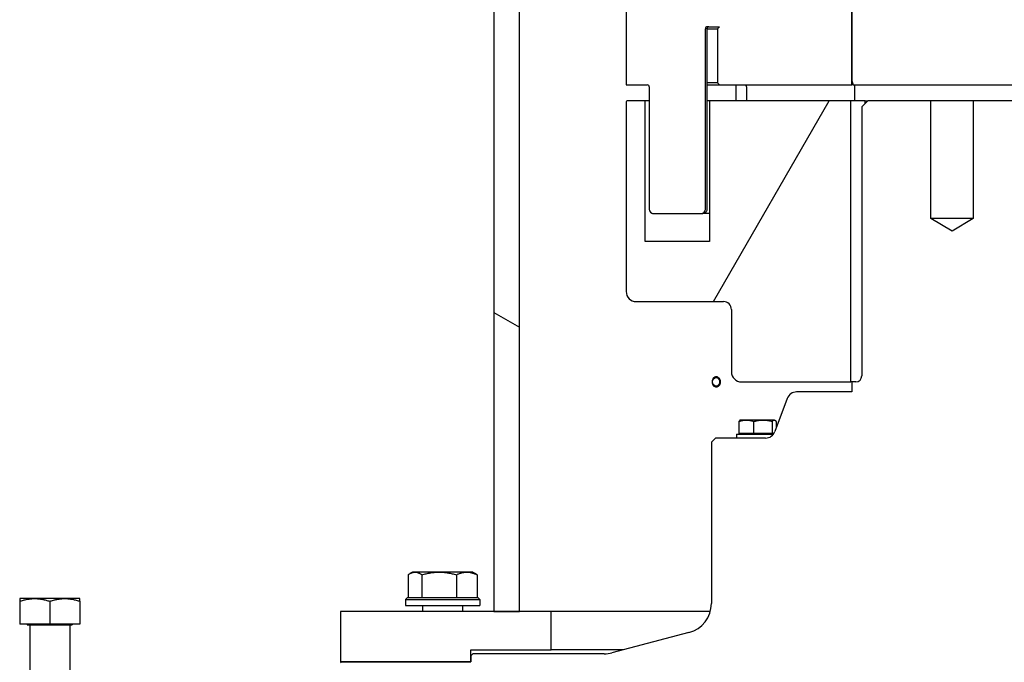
# Model space of a CAD drawing. Extents: x -89225 to 110569, y 13360 to 87647.
# Tile 428 of 478: x 86807 to 87298, y 78260 to 78580. Entities that reach past the tile are written whole.
import ezdxf

# ---------------------------------------------------------------- set-up
doc = ezdxf.new("R2010")
doc.units = 0
doc.layers.add('INSTALLATIE', color=6, linetype='Continuous')

msp = doc.modelspace()

# ---------------------------------------------------------------- hatches: boundary and pattern name
at = {"layer": 'INSTALLATIE'}
h = msp.add_hatch(dxfattribs=at)
h.set_pattern_fill('ANSI31', color=256, scale=2540, angle=-75, style=0)
h.set_pattern_definition([(330, (26738.4, 84288.65), (158.7501, 274.963), [])])
h.paths.add_polyline_path([(87500.52, 78285.49), (87500.52, 78732.99), (87487.82, 78732.99), (87487.82, 78285.49)])
h.paths.add_polyline_path([(87043.52, 78732.99), (87043.52, 78285.49), (87056.22, 78285.49), (87056.22, 78732.99)])
h = msp.add_hatch(dxfattribs=at)
h.set_pattern_fill('ANSI31', color=256, scale=2540, angle=-105, style=0)
h.set_pattern_definition([(300, (26738.4, 84288.65), (274.963, 158.7501), [])])
edge = h.paths.add_edge_path()
edge.add_ellipse((87397.02, 78485.99), major_axis=(0, -2), ratio=1, start_angle=270, end_angle=360)
edge.add_line((87397.02, 78483.99), (87421.02, 78483.99))
edge.add_ellipse((87421.02, 78485.99), major_axis=(2, 0), ratio=1, start_angle=270, end_angle=360)
edge.add_line((87423.02, 78485.99), (87423.02, 78546.99))
edge.add_ellipse((87424.02, 78546.99), major_axis=(0, 1), ratio=1, start_angle=0, end_angle=90, ccw=False)
edge.add_line((87424.02, 78547.99), (87434.52, 78547.99))
edge.add_line((87434.52, 78547.99), (87434.52, 78604.99))
edge.add_line((87434.52, 78604.99), (87382.02, 78604.99))
edge.add_line((87382.02, 78604.99), (87382.02, 78583.99))
edge.add_line((87382.02, 78583.99), (87381.02, 78584.99))
edge.add_line((87381.02, 78584.99), (87381.02, 78684.99))
edge.add_ellipse((87378.02, 78684.99), major_axis=(0, 3), ratio=1, start_angle=270, end_angle=360)
edge.add_line((87378.02, 78687.99), (87322.02, 78687.99))
edge.add_line((87322.02, 78687.99), (87322.02, 78549.99))
edge.add_line((87322.02, 78549.99), (87322.02, 78547.99))
edge.add_line((87322.02, 78547.99), (87388.02, 78547.99))
edge.add_line((87388.02, 78547.99), (87389.02, 78548.99))
edge.add_line((87389.02, 78548.99), (87389.02, 78575.99))
edge.add_line((87389.02, 78575.99), (87388.02, 78576.99))
edge.add_line((87388.02, 78576.99), (87394.02, 78576.99))
edge.add_ellipse((87394.02, 78575.99), major_axis=(1, 0), ratio=1, start_angle=0, end_angle=90, ccw=False)
edge.add_line((87395.02, 78575.99), (87395.02, 78485.99))
edge = h.paths.add_edge_path()
edge.add_ellipse((87147.02, 78485.99), major_axis=(2, 0), ratio=1, start_angle=270, end_angle=360)
edge.add_line((87149.02, 78485.99), (87149.02, 78575.99))
edge.add_ellipse((87150.02, 78575.99), major_axis=(0, 1), ratio=1, start_angle=0, end_angle=90, ccw=False)
edge.add_line((87150.02, 78576.99), (87156.02, 78576.99))
edge.add_line((87156.02, 78576.99), (87155.02, 78575.99))
edge.add_line((87155.02, 78575.99), (87155.02, 78548.99))
edge.add_line((87155.02, 78548.99), (87156.02, 78547.99))
edge.add_line((87156.02, 78547.99), (87222.02, 78547.99))
edge.add_line((87222.02, 78547.99), (87222.02, 78549.99))
edge.add_line((87222.02, 78549.99), (87222.02, 78687.99))
edge.add_line((87222.02, 78687.99), (87166.02, 78687.99))
edge.add_ellipse((87166.02, 78684.99), major_axis=(-3, 0), ratio=1, start_angle=270, end_angle=360)
edge.add_line((87163.02, 78684.99), (87163.02, 78584.99))
edge.add_line((87163.02, 78584.99), (87162.02, 78583.99))
edge.add_line((87162.02, 78583.99), (87162.02, 78604.99))
edge.add_line((87162.02, 78604.99), (87109.52, 78604.99))
edge.add_line((87109.52, 78604.99), (87109.52, 78547.99))
edge.add_line((87109.52, 78547.99), (87120.02, 78547.99))
edge.add_ellipse((87120.02, 78546.99), major_axis=(1, 0), ratio=1, start_angle=0, end_angle=90, ccw=False)
edge.add_line((87121.02, 78546.99), (87121.02, 78485.99))
edge.add_ellipse((87123.02, 78485.99), major_axis=(0, -2), ratio=1, start_angle=270, end_angle=360)
edge.add_line((87123.02, 78483.99), (87147.02, 78483.99))
h = msp.add_hatch(dxfattribs=at)
h.set_pattern_fill('ANSI31', color=256, scale=2540, angle=15.0002, style=0)
h.set_pattern_definition([(60.00025, (26738.4, 84288.65), (-274.9637, 158.7488), [])])
edge = h.paths.add_edge_path()
edge.add_line((87151.02, 78469.99), (87119.02, 78469.99))
edge.add_line((87119.02, 78469.99), (87119.02, 78539.99))
edge.add_line((87119.02, 78539.99), (87110.02, 78539.99))
edge.add_ellipse((87110.02, 78539.49), major_axis=(-0.5, 0), ratio=1, start_angle=270, end_angle=360)
edge.add_line((87109.52, 78539.49), (87109.52, 78444.99))
edge.add_ellipse((87114.52, 78444.99), major_axis=(0, -5), ratio=1, start_angle=270, end_angle=360)
edge.add_line((87114.52, 78439.99), (87158.02, 78439.99))
edge.add_ellipse((87158.02, 78435.99), major_axis=(4, 0), ratio=1, start_angle=0, end_angle=90, ccw=False)
edge.add_line((87162.02, 78435.99), (87162.02, 78404.99))
edge.add_ellipse((87167.02, 78404.99), major_axis=(0, -5), ratio=1, start_angle=270, end_angle=360)
edge.add_line((87167.02, 78399.99), (87221.62, 78399.99))
edge.add_line((87221.62, 78399.99), (87221.62, 78539.99))
edge.add_line((87221.62, 78539.99), (87151.02, 78539.99))
edge.add_line((87151.02, 78539.99), (87151.02, 78469.99))
edge = h.paths.add_edge_path()
edge.add_line((87425.02, 78469.99), (87393.02, 78469.99))
edge.add_line((87393.02, 78469.99), (87393.02, 78539.99))
edge.add_line((87393.02, 78539.99), (87317.02, 78539.99))
edge.add_line((87317.02, 78539.99), (87317.02, 78536.99))
edge.add_line((87317.02, 78536.99), (87317.02, 78529.99))
edge.add_line((87317.02, 78529.99), (87317.02, 78409.99))
edge.add_line((87317.02, 78409.99), (87317.02, 78402.99))
edge.add_line((87317.02, 78402.99), (87317.02, 78399.99))
edge.add_line((87317.02, 78399.99), (87320.02, 78399.99))
edge.add_line((87320.02, 78399.99), (87322.02, 78399.99))
edge.add_line((87322.02, 78399.99), (87377.02, 78399.99))
edge.add_ellipse((87377.02, 78404.99), major_axis=(5, 0), ratio=1, start_angle=270, end_angle=360)
edge.add_line((87382.02, 78404.99), (87382.02, 78435.99))
edge.add_ellipse((87386.02, 78435.99), major_axis=(0, 4), ratio=1, start_angle=0, end_angle=90, ccw=False)
edge.add_line((87386.02, 78439.99), (87429.52, 78439.99))
edge.add_ellipse((87429.52, 78444.99), major_axis=(5, 0), ratio=1, start_angle=270, end_angle=360)
edge.add_line((87434.52, 78444.99), (87434.52, 78539.49))
edge.add_ellipse((87434.02, 78539.49), major_axis=(0, 0.5), ratio=1, start_angle=270, end_angle=360)
edge.add_line((87434.02, 78539.99), (87425.02, 78539.99))
edge.add_line((87425.02, 78539.99), (87425.02, 78469.99))
h = msp.add_hatch(dxfattribs=at)
h.set_pattern_fill('ANSI31', color=256, scale=2540, angle=-90, style=0)
h.set_pattern_definition([(315, (26738.4, 84288.65), (224.5064, 224.5064), [])])
h.paths.add_polyline_path([(87032.02, 78260.49), (87032.02, 78263.49), (87032.02, 78266.49), (87072.02, 78266.49), (87072.02, 78285.49), (87056.22, 78285.49), (87043.52, 78285.49), (86967.02, 78285.49), (86967.02, 78260.49), (86967.52, 78260.49)])
h.paths.add_polyline_path([(87512.02, 78266.49), (87512.02, 78263.49), (87512.02, 78260.49), (87576.52, 78260.49), (87577.02, 78260.49), (87577.02, 78285.49), (87500.52, 78285.49), (87487.82, 78285.49), (87472.02, 78285.49), (87472.02, 78266.49)])

# ---------------------------------------------------------------- linework, layer by layer
for p, q in [((87222.02, 78757.99), (87222.02, 78549.99)), ((87043.52, 78732.99), (87043.52, 78285.49)), ((87056.22, 78285.49), (87056.22, 78732.99)), ((87222.02, 78547.99), (87222.02, 78687.99)), ((87109.52, 78604.99), (87109.52, 78547.99)), ((87149.02, 78485.99), (87149.02, 78575.99)), ((87149.79, 78575.99), (87153.42, 78575.99)), ((87149.79, 78575.99), (87149.79, 78485.99)), ((87150.02, 78576.99), (87156.02, 78576.99)), ((87153.42, 78575.99), (87155.02, 78575.99)), ((87156.02, 78576.99), (87155.02, 78575.99)), ((87155.02, 78575.99), (87155.02, 78548.99)), ((87222.02, 78549.99), (87222.74, 78547.99)), ((87109.52, 78547.99), (87120.02, 78547.99)), ((87121.02, 78546.99), (87121.02, 78485.99)), ((87153.42, 78548.99), (87149.79, 78548.99)), ((87149.79, 78547.99), (87153.95, 78547.99)), ((87155.02, 78548.99), (87153.42, 78548.99)), ((87153.95, 78547.99), (87156.02, 78547.99)), ((87155.02, 78548.99), (87156.02, 78547.99)), ((87156.02, 78547.99), (87222.02, 78547.99)), ((87164.12, 78547.99), (87164.12, 78539.99)), ((87169.5, 78546.99), (87169.5, 78539.99)), ((87222.74, 78547.99), (87222.02, 78547.99)), ((87222.74, 78547.99), (87321.29, 78547.99)), ((87223.36, 78547.99), (87223.36, 78539.99)), ((87119.02, 78539.99), (87110.02, 78539.99)), ((87119.02, 78469.99), (87119.02, 78539.99)), ((87121.02, 78539.99), (87119.02, 78539.99)), ((87151.02, 78539.99), (87149.79, 78539.99)), ((87221.62, 78539.99), (87151.02, 78539.99)), ((87151.02, 78539.99), (87151.02, 78469.99)), ((87221.62, 78399.99), (87221.62, 78539.99)), ((87221.62, 78539.99), (87221.62, 78539.99)), ((87228.79, 78539.99), (87221.62, 78539.99)), ((87221.62, 78399.99), (87221.62, 78539.99)), ((87230.02, 78539.99), (87227.02, 78536.99)), ((87228.79, 78539.99), (87230.02, 78539.99)), ((87228.79, 78538.76), (87228.79, 78539.99)), ((87261.52, 78539.99), (87230.02, 78539.99)), ((87261.52, 78481.49), (87261.52, 78539.99)), ((87282.52, 78539.99), (87261.52, 78539.99)), ((87314.02, 78539.99), (87282.52, 78539.99)), ((87282.52, 78539.99), (87282.52, 78481.49)), ((87109.52, 78539.49), (87109.52, 78444.99)), ((87227.02, 78536.99), (87227.02, 78402.99)), ((87122.7, 78483.99), (87122.7, 78484.01)), ((87122.7, 78483.99), (87122.98, 78483.99)), ((87123.02, 78483.99), (87122.98, 78483.99)), ((87123.02, 78483.99), (87147.02, 78483.99)), ((87147.02, 78483.99), (87147.79, 78483.99)), ((87151.02, 78483.99), (87147.79, 78483.99)), ((87272.02, 78475.18), (87261.52, 78481.49)), ((87282.52, 78481.49), (87261.52, 78481.49)), ((87282.52, 78481.49), (87272.02, 78475.18)), ((87151.02, 78469.99), (87119.02, 78469.99)), ((87114.52, 78439.99), (87158.02, 78439.99)), ((87162.02, 78435.99), (87162.02, 78404.99)), ((87155.93, 78400.97), (87155.85, 78401.14)), ((87155.93, 78399.01), (87155.85, 78398.84)), ((87167.02, 78399.99), (87221.62, 78399.99)), ((87222.02, 78399.99), (87221.62, 78399.99)), ((87221.62, 78399.99), (87221.62, 78399.99)), ((87224.02, 78399.99), (87222.02, 78399.99)), ((87222.02, 78399.99), (87222.02, 78394.99)), ((87222.02, 78394.99), (87194.5, 78394.99)), ((87189.81, 78391.72), (87183.72, 78375.26)), ((87165.71, 78380.23), (87165.71, 78374.29)), ((87166.51, 78380.99), (87166.34, 78380.89)), ((87169.39, 78380.99), (87166.51, 78380.99)), ((87177.73, 78380.99), (87169.39, 78380.99)), ((87173.08, 78380.23), (87173.08, 78374.29)), ((87183.34, 78380.99), (87177.73, 78380.99)), ((87182.38, 78380.23), (87182.38, 78374.29)), ((87183.51, 78380.99), (87183.34, 78380.99)), ((87183.51, 78380.99), (87183.68, 78380.89)), ((87184.31, 78380.23), (87184.31, 78376.84)), ((87164.51, 78373.99), (87183.03, 78373.99)), ((87164.51, 78373.99), (87164.51, 78371.99)), ((87173.08, 78374.29), (87165.71, 78374.29)), ((87169.41, 78374.29), (87169.41, 78373.99)), ((87182.38, 78374.29), (87173.08, 78374.29)), ((87180.61, 78374.29), (87180.61, 78373.99)), ((87183.24, 78374.29), (87182.38, 78374.29)), ((87154.02, 78371.99), (87152.02, 78369.99)), ((87152.02, 78369.99), (87152.02, 78289.56)), ((87179.03, 78371.99), (87154.02, 78371.99)), ((87002.95, 78305.19), (87001.6, 78304.41)), ((87004.18, 78305.19), (87002.95, 78305.19)), ((87016.22, 78305.19), (87004.18, 78305.19)), ((87029.99, 78305.19), (87016.22, 78305.19)), ((87032.95, 78305.19), (87029.99, 78305.19)), ((87032.95, 78305.19), (87034.29, 78304.41)), ((87000.74, 78303.85), (87000.74, 78292.49)), ((87007.62, 78303.85), (87007.62, 78292.49)), ((87024.83, 78303.85), (87024.83, 78292.49)), ((87035.15, 78303.85), (87035.15, 78292.49)), ((86814.52, 78291.99), (86807.02, 78291.99)), ((86807.02, 78290.65), (86807.02, 78279.29)), ((86829.52, 78291.99), (86814.52, 78291.99)), ((86822.02, 78290.65), (86822.02, 78279.29)), ((86837.02, 78291.99), (86829.52, 78291.99)), ((86837.02, 78290.65), (86837.02, 78291.99)), ((86837.02, 78290.65), (86837.02, 78279.29)), ((87000.45, 78292.49), (86999.45, 78291.49)), ((86999.45, 78291.49), (87036.45, 78291.49)), ((86999.45, 78291.49), (86999.45, 78288.49)), ((87000.45, 78292.49), (87035.45, 78292.49)), ((87035.45, 78292.49), (87036.45, 78291.49)), ((87036.45, 78291.49), (87036.45, 78288.49)), ((87072.02, 78285.49), (86967.02, 78285.49)), ((86967.02, 78285.49), (86967.02, 78260.49)), ((86999.45, 78288.49), (87036.45, 78288.49)), ((87007.95, 78288.49), (87007.95, 78285.49)), ((87027.95, 78288.49), (87027.95, 78285.49)), ((87043.52, 78285.49), (87056.22, 78285.49)), ((87072.02, 78266.49), (87072.02, 78285.49)), ((87151.45, 78285.49), (87072.02, 78285.49)), ((86822.02, 78279.29), (86807.02, 78279.29)), ((86810.82, 78279.29), (86810.82, 78278.99)), ((86810.82, 78278.99), (86833.22, 78278.99)), ((86812.02, 78278.99), (86812.02, 78225.99)), ((86837.02, 78279.29), (86822.02, 78279.29)), ((86832.02, 78278.99), (86832.02, 78225.99)), ((86833.22, 78279.29), (86833.22, 78278.99)), ((87140.82, 78275.05), (87102.39, 78264.98)), ((87032.02, 78260.49), (87032.02, 78266.49)), ((87032.02, 78266.49), (87072.02, 78266.49)), ((87108.15, 78266.49), (87072.02, 78266.49)), ((86967.52, 78260.49), (86967.02, 78259.99)), ((86967.02, 78260.49), (87032.02, 78260.49)), ((87032.02, 78260.49), (86967.52, 78260.49)), ((87033.02, 78264.49), (87032.02, 78263.49)), ((87032.02, 78263.49), (87032.02, 78260.49)), ((87098.58, 78264.49), (87033.02, 78264.49))]:
    msp.add_line(p, q, dxfattribs=at)
for centre, radius, start, end in [((87150.02, 78575.99), 1, 90, 180), ((87120.02, 78546.99), 1, 0, 90), ((87110.02, 78539.49), 0.5, 90, 180), ((87123.02, 78485.99), 2, 180, 270), ((87147.02, 78485.99), 2, 270, 0), ((87114.52, 78444.99), 5, 180, 270), ((87158.02, 78435.99), 4, 0, 90), ((87167.02, 78404.99), 5, 180, 270), ((87224.02, 78402.99), 3, 270, 0), ((87194.5, 78389.99), 5, 90, 159.7174), ((87179.03, 78376.99), 5, 270, 339.7174), ((87137.02, 78289.56), 15, 284.6888, 0), ((87098.58, 78279.49), 15, 270, 284.6888)]:
    msp.add_arc(centre, radius, start, end, dxfattribs=at)
msp.add_ellipse((87154.34, 78399.99), major_axis=(0, -2.13), ratio=0.838582, dxfattribs=at)
for points, knots in [([(87150.77, 78576.99), (87150.67, 78576.99), (87150.56, 78576.97), (87150.36, 78576.9), (87150.26, 78576.85), (87150.09, 78576.72), (87150.01, 78576.63), (87149.89, 78576.45), (87149.85, 78576.35), (87149.8, 78576.16), (87149.79, 78576.08), (87149.79, 78575.99)], [0, 0, 0, 0, 0.0323408, 0.0323408, 0.0659579, 0.0659579, 0.098992, 0.098992, 0.1315761, 0.1315761, 0.1575333, 0.1575333, 0.1575333, 0.1575333]), ([(87169.5, 78546.99), (87169.5, 78547), (87169.5, 78547.02), (87169.5, 78547.07), (87169.49, 78547.11), (87169.48, 78547.26), (87169.46, 78547.37), (87169.41, 78547.56), (87169.38, 78547.65), (87169.31, 78547.79), (87169.27, 78547.85), (87169.2, 78547.93), (87169.17, 78547.95), (87169.14, 78547.98), (87169.13, 78547.99), (87169.12, 78547.99)], [0, 0, 0, 0, 0.0039987, 0.0039987, 0.016013, 0.016013, 0.0494022, 0.0494022, 0.0816241, 0.0816241, 0.1125284, 0.1125284, 0.1423838, 0.1423838, 0.1682249, 0.1682249, 0.1682249, 0.1682249]), ([(87149.79, 78485.99), (87149.79, 78485.94), (87149.78, 78485.88), (87149.77, 78485.67), (87149.74, 78485.51), (87149.62, 78485.15), (87149.51, 78484.95), (87149.25, 78484.61), (87149.09, 78484.45), (87148.73, 78484.21), (87148.53, 78484.12), (87148.15, 78484.01), (87147.81, 78483.99), (87147.79, 78483.99)], [0, 0, 0, 0, 0.015851, 0.015851, 0.0636938, 0.0636938, 0.1296256, 0.1296256, 0.1944658, 0.1944658, 0.2594567, 0.2594567, 0.312705, 0.312705, 0.312705, 0.312705]), ([(87152.36, 78399.99), (87152.36, 78400.3), (87152.42, 78400.64), (87152.63, 78401.25), (87152.79, 78401.54), (87153.16, 78401.98), (87153.39, 78402.17), (87153.91, 78402.43), (87154.19, 78402.49), (87154.72, 78402.49), (87155, 78402.43), (87155.52, 78402.17), (87155.75, 78401.98), (87156.13, 78401.54), (87156.29, 78401.25), (87156.5, 78400.64), (87156.56, 78400.3), (87156.56, 78399.99), (87156.56, 78399.68), (87156.5, 78399.34), (87156.29, 78398.73), (87156.13, 78398.44), (87155.75, 78398), (87155.52, 78397.81), (87155, 78397.55), (87154.72, 78397.49), (87154.19, 78397.49), (87153.91, 78397.55), (87153.39, 78397.81), (87153.16, 78398), (87152.79, 78398.44), (87152.63, 78398.73), (87152.42, 78399.34), (87152.36, 78399.68), (87152.36, 78399.99)], [0.753381, 0.753381, 0.753381, 0.753381, 0.847553, 0.847553, 0.941726, 0.941726, 1.035898, 1.035898, 1.130071, 1.130071, 1.224244, 1.224244, 1.318416, 1.318416, 1.412589, 1.412589, 1.506761, 1.506761, 1.506761, 1.600934, 1.600934, 1.695106, 1.695106, 1.789279, 1.789279, 1.883452, 1.883452, 1.977624, 1.977624, 2.071797, 2.071797, 2.165969, 2.165969, 2.260142, 2.260142, 2.260142, 2.260142]), ([(87165.71, 78380.23), (87165.86, 78380.29), (87166.01, 78380.34), (87166.16, 78380.4), (87166.31, 78380.45), (87166.46, 78380.5), (87166.61, 78380.54), (87166.77, 78380.59), (87166.92, 78380.63), (87167.07, 78380.67), (87167.22, 78380.71), (87167.38, 78380.75), (87167.53, 78380.78), (87167.61, 78380.8), (87167.68, 78380.82), (87167.76, 78380.83), (87167.84, 78380.85), (87167.91, 78380.86), (87167.99, 78380.87), (87168.07, 78380.89), (87168.15, 78380.9), (87168.22, 78380.91), (87168.3, 78380.92), (87168.38, 78380.93), (87168.46, 78380.94), (87168.54, 78380.95), (87168.61, 78380.95), (87168.69, 78380.96), (87168.77, 78380.97), (87168.85, 78380.97), (87168.93, 78380.98), (87169, 78380.98), (87169.08, 78380.98), (87169.16, 78380.99), (87169.24, 78380.99), (87169.32, 78380.99), (87169.39, 78380.99)], [0, 0, 0, 0, 0.622609, 0.622609, 0.622609, 1.244989, 1.244989, 1.244989, 1.866994, 1.866994, 1.866994, 2.488655, 2.488655, 2.488655, 2.79974, 2.79974, 2.79974, 3.111166, 3.111166, 3.111166, 3.422857, 3.422857, 3.422857, 3.734736, 3.734736, 3.734736, 4.046728, 4.046728, 4.046728, 4.358758, 4.358758, 4.358758, 4.670757, 4.670757, 4.670757, 4.982656, 4.982656, 4.982656, 4.982656]), ([(87166.34, 78380.89), (87166.33, 78380.89), (87166.32, 78380.88), (87166.31, 78380.87), (87166.29, 78380.86), (87166.27, 78380.85), (87166.25, 78380.83), (87166.23, 78380.82), (87166.21, 78380.8), (87166.19, 78380.79), (87166.15, 78380.75), (87166.11, 78380.72), (87166.07, 78380.68), (87166.03, 78380.63), (87165.99, 78380.59), (87165.95, 78380.54), (87165.87, 78380.45), (87165.79, 78380.35), (87165.71, 78380.23)], [1.708577, 1.708577, 1.708577, 1.708577, 1.867974, 1.867974, 1.867974, 2.179208, 2.179208, 2.179208, 2.49059, 2.49059, 2.49059, 3.113717, 3.113717, 3.113717, 3.737087, 3.737087, 3.737087, 4.982656, 4.982656, 4.982656, 4.982656]), ([(87169.39, 78380.99), (87169.47, 78380.99), (87169.55, 78380.99), (87169.63, 78380.99), (87169.71, 78380.98), (87169.78, 78380.98), (87169.86, 78380.98), (87169.94, 78380.97), (87170.02, 78380.97), (87170.1, 78380.96), (87170.17, 78380.95), (87170.25, 78380.95), (87170.33, 78380.94), (87170.41, 78380.93), (87170.48, 78380.92), (87170.56, 78380.91), (87170.64, 78380.9), (87170.72, 78380.89), (87170.79, 78380.87), (87170.87, 78380.86), (87170.95, 78380.85), (87171.02, 78380.83), (87171.1, 78380.82), (87171.18, 78380.8), (87171.26, 78380.79), (87171.41, 78380.75), (87171.56, 78380.72), (87171.72, 78380.68), (87171.87, 78380.63), (87172.02, 78380.59), (87172.17, 78380.54), (87172.48, 78380.45), (87172.78, 78380.35), (87173.08, 78380.23)], [0, 0, 0, 0, 0.311859, 0.311859, 0.311859, 0.6235, 0.6235, 0.6235, 0.934875, 0.934875, 0.934875, 1.245944, 1.245944, 1.245944, 1.55689, 1.55689, 1.55689, 1.867974, 1.867974, 1.867974, 2.179208, 2.179208, 2.179208, 2.49059, 2.49059, 2.49059, 3.113717, 3.113717, 3.113717, 3.737087, 3.737087, 3.737087, 4.982656, 4.982656, 4.982656, 4.982656]), ([(87173.08, 78380.23), (87173.27, 78380.29), (87173.46, 78380.34), (87173.65, 78380.4), (87173.84, 78380.45), (87174.03, 78380.5), (87174.22, 78380.54), (87174.41, 78380.59), (87174.6, 78380.63), (87174.8, 78380.67), (87174.99, 78380.71), (87175.18, 78380.75), (87175.38, 78380.78), (87175.47, 78380.8), (87175.57, 78380.82), (87175.67, 78380.83), (87175.76, 78380.85), (87175.86, 78380.86), (87175.96, 78380.87), (87176.06, 78380.89), (87176.15, 78380.9), (87176.25, 78380.91), (87176.35, 78380.92), (87176.45, 78380.93), (87176.55, 78380.94), (87176.65, 78380.95), (87176.74, 78380.95), (87176.84, 78380.96), (87176.94, 78380.97), (87177.04, 78380.97), (87177.14, 78380.98), (87177.24, 78380.98), (87177.33, 78380.98), (87177.43, 78380.99), (87177.53, 78380.99), (87177.63, 78380.99), (87177.73, 78380.99)], [0, 0, 0, 0, 0.622609, 0.622609, 0.622609, 1.244989, 1.244989, 1.244989, 1.866994, 1.866994, 1.866994, 2.488655, 2.488655, 2.488655, 2.79974, 2.79974, 2.79974, 3.111166, 3.111166, 3.111166, 3.422857, 3.422857, 3.422857, 3.734736, 3.734736, 3.734736, 4.046728, 4.046728, 4.046728, 4.358758, 4.358758, 4.358758, 4.670757, 4.670757, 4.670757, 4.982656, 4.982656, 4.982656, 4.982656]), ([(87177.73, 78380.99), (87177.83, 78380.99), (87177.92, 78380.99), (87178.02, 78380.99), (87178.12, 78380.98), (87178.22, 78380.98), (87178.32, 78380.98), (87178.42, 78380.97), (87178.51, 78380.97), (87178.61, 78380.96), (87178.71, 78380.95), (87178.81, 78380.95), (87178.91, 78380.94), (87179, 78380.93), (87179.1, 78380.92), (87179.2, 78380.91), (87179.3, 78380.9), (87179.4, 78380.89), (87179.49, 78380.87), (87179.59, 78380.86), (87179.69, 78380.85), (87179.79, 78380.83), (87179.88, 78380.82), (87179.98, 78380.8), (87180.08, 78380.79), (87180.27, 78380.75), (87180.46, 78380.72), (87180.66, 78380.68), (87180.85, 78380.63), (87181.04, 78380.59), (87181.24, 78380.54), (87181.62, 78380.45), (87182, 78380.35), (87182.38, 78380.23)], [0, 0, 0, 0, 0.311859, 0.311859, 0.311859, 0.6235, 0.6235, 0.6235, 0.934875, 0.934875, 0.934875, 1.245944, 1.245944, 1.245944, 1.55689, 1.55689, 1.55689, 1.867974, 1.867974, 1.867974, 2.179208, 2.179208, 2.179208, 2.49059, 2.49059, 2.49059, 3.113717, 3.113717, 3.113717, 3.737087, 3.737087, 3.737087, 4.982656, 4.982656, 4.982656, 4.982656]), ([(87182.38, 78380.23), (87182.42, 78380.29), (87182.46, 78380.34), (87182.5, 78380.4), (87182.53, 78380.45), (87182.57, 78380.5), (87182.61, 78380.54), (87182.65, 78380.59), (87182.69, 78380.63), (87182.73, 78380.67), (87182.77, 78380.71), (87182.81, 78380.75), (87182.85, 78380.78), (87182.87, 78380.8), (87182.89, 78380.82), (87182.91, 78380.83), (87182.93, 78380.85), (87182.96, 78380.86), (87182.98, 78380.87), (87183, 78380.89), (87183.02, 78380.9), (87183.04, 78380.91), (87183.06, 78380.92), (87183.08, 78380.93), (87183.1, 78380.94), (87183.12, 78380.95), (87183.14, 78380.95), (87183.16, 78380.96), (87183.18, 78380.97), (87183.2, 78380.97), (87183.22, 78380.98), (87183.24, 78380.98), (87183.26, 78380.98), (87183.28, 78380.99), (87183.3, 78380.99), (87183.32, 78380.99), (87183.34, 78380.99)], [0, 0, 0, 0, 0.622609, 0.622609, 0.622609, 1.244989, 1.244989, 1.244989, 1.866994, 1.866994, 1.866994, 2.488655, 2.488655, 2.488655, 2.79974, 2.79974, 2.79974, 3.111166, 3.111166, 3.111166, 3.422857, 3.422857, 3.422857, 3.734736, 3.734736, 3.734736, 4.046728, 4.046728, 4.046728, 4.358758, 4.358758, 4.358758, 4.670757, 4.670757, 4.670757, 4.982656, 4.982656, 4.982656, 4.982656]), ([(87183.34, 78380.99), (87183.36, 78380.99), (87183.38, 78380.99), (87183.4, 78380.99), (87183.42, 78380.98), (87183.44, 78380.98), (87183.46, 78380.98), (87183.49, 78380.97), (87183.51, 78380.97), (87183.53, 78380.96), (87183.55, 78380.95), (87183.57, 78380.95), (87183.59, 78380.94), (87183.61, 78380.93), (87183.63, 78380.92), (87183.65, 78380.91), (87183.67, 78380.9), (87183.69, 78380.89), (87183.71, 78380.87), (87183.73, 78380.86), (87183.75, 78380.85), (87183.77, 78380.83), (87183.79, 78380.82), (87183.81, 78380.8), (87183.83, 78380.79), (87183.87, 78380.75), (87183.91, 78380.72), (87183.95, 78380.68), (87183.99, 78380.63), (87184.03, 78380.59), (87184.07, 78380.54), (87184.15, 78380.45), (87184.23, 78380.35), (87184.31, 78380.23)], [0, 0, 0, 0, 0.311859, 0.311859, 0.311859, 0.6235, 0.6235, 0.6235, 0.934875, 0.934875, 0.934875, 1.245944, 1.245944, 1.245944, 1.55689, 1.55689, 1.55689, 1.867974, 1.867974, 1.867974, 2.179208, 2.179208, 2.179208, 2.49059, 2.49059, 2.49059, 3.113717, 3.113717, 3.113717, 3.737087, 3.737087, 3.737087, 4.982656, 4.982656, 4.982656, 4.982656]), ([(87000.74, 78303.85), (87000.88, 78303.95), (87001.02, 78304.05), (87001.16, 78304.14), (87001.3, 78304.23), (87001.45, 78304.32), (87001.59, 78304.4), (87001.73, 78304.49), (87001.87, 78304.56), (87002.01, 78304.63), (87002.16, 78304.7), (87002.3, 78304.77), (87002.44, 78304.83), (87002.51, 78304.86), (87002.59, 78304.88), (87002.66, 78304.91), (87002.73, 78304.94), (87002.8, 78304.96), (87002.87, 78304.98), (87002.95, 78305.01), (87003.02, 78305.03), (87003.09, 78305.05), (87003.16, 78305.06), (87003.24, 78305.08), (87003.31, 78305.1), (87003.38, 78305.11), (87003.45, 78305.13), (87003.53, 78305.14), (87003.6, 78305.15), (87003.67, 78305.16), (87003.75, 78305.17), (87003.82, 78305.17), (87003.89, 78305.18), (87003.96, 78305.18), (87004.04, 78305.19), (87004.11, 78305.19), (87004.18, 78305.19)], [0, 0, 0, 0, 1.098722, 1.098722, 1.098722, 2.19704, 2.19704, 2.19704, 3.294696, 3.294696, 3.294696, 4.391745, 4.391745, 4.391745, 4.940718, 4.940718, 4.940718, 5.490293, 5.490293, 5.490293, 6.040336, 6.040336, 6.040336, 6.590711, 6.590711, 6.590711, 7.141284, 7.141284, 7.141284, 7.691926, 7.691926, 7.691926, 8.242512, 8.242512, 8.242512, 8.792922, 8.792922, 8.792922, 8.792922]), ([(87004.18, 78305.19), (87004.26, 78305.19), (87004.33, 78305.19), (87004.4, 78305.18), (87004.47, 78305.18), (87004.55, 78305.17), (87004.62, 78305.17), (87004.69, 78305.16), (87004.76, 78305.15), (87004.84, 78305.14), (87004.91, 78305.13), (87004.98, 78305.11), (87005.05, 78305.1), (87005.13, 78305.08), (87005.2, 78305.07), (87005.27, 78305.05), (87005.34, 78305.03), (87005.42, 78305.01), (87005.49, 78304.98), (87005.56, 78304.96), (87005.63, 78304.94), (87005.7, 78304.91), (87005.78, 78304.89), (87005.85, 78304.86), (87005.92, 78304.83), (87005.99, 78304.8), (87006.06, 78304.77), (87006.14, 78304.74), (87006.21, 78304.7), (87006.28, 78304.67), (87006.35, 78304.63), (87006.49, 78304.56), (87006.64, 78304.49), (87006.78, 78304.4), (87006.92, 78304.32), (87007.06, 78304.23), (87007.2, 78304.14), (87007.34, 78304.05), (87007.48, 78303.95), (87007.62, 78303.85)], [0, 0, 0, 0, 0.550339, 0.550339, 0.550339, 1.100293, 1.100293, 1.100293, 1.649779, 1.649779, 1.649779, 2.198725, 2.198725, 2.198725, 2.747453, 2.747453, 2.747453, 3.296425, 3.296425, 3.296425, 3.845662, 3.845662, 3.845662, 4.395159, 4.395159, 4.395159, 4.944887, 4.944887, 4.944887, 5.494795, 5.494795, 5.494795, 6.594859, 6.594859, 6.594859, 7.694578, 7.694578, 7.694578, 8.792922, 8.792922, 8.792922, 8.792922]), ([(87007.62, 78303.85), (87007.97, 78303.95), (87008.32, 78304.05), (87008.67, 78304.14), (87009.03, 78304.23), (87009.38, 78304.32), (87009.73, 78304.4), (87010.09, 78304.49), (87010.44, 78304.56), (87010.8, 78304.63), (87011.16, 78304.7), (87011.51, 78304.77), (87011.87, 78304.83), (87012.05, 78304.86), (87012.23, 78304.88), (87012.41, 78304.91), (87012.59, 78304.94), (87012.77, 78304.96), (87012.95, 78304.98), (87013.13, 78305.01), (87013.31, 78305.03), (87013.5, 78305.05), (87013.68, 78305.06), (87013.86, 78305.08), (87014.04, 78305.1), (87014.22, 78305.11), (87014.4, 78305.13), (87014.59, 78305.14), (87014.77, 78305.15), (87014.95, 78305.16), (87015.13, 78305.17), (87015.31, 78305.17), (87015.5, 78305.18), (87015.68, 78305.18), (87015.86, 78305.19), (87016.04, 78305.19), (87016.22, 78305.19)], [0, 0, 0, 0, 1.098722, 1.098722, 1.098722, 2.19704, 2.19704, 2.19704, 3.294696, 3.294696, 3.294696, 4.391745, 4.391745, 4.391745, 4.940718, 4.940718, 4.940718, 5.490293, 5.490293, 5.490293, 6.040336, 6.040336, 6.040336, 6.590711, 6.590711, 6.590711, 7.141284, 7.141284, 7.141284, 7.691926, 7.691926, 7.691926, 8.242512, 8.242512, 8.242512, 8.792922, 8.792922, 8.792922, 8.792922]), ([(87016.22, 78305.19), (87016.41, 78305.19), (87016.59, 78305.19), (87016.77, 78305.18), (87016.95, 78305.18), (87017.14, 78305.17), (87017.32, 78305.17), (87017.5, 78305.16), (87017.68, 78305.15), (87017.86, 78305.14), (87018.04, 78305.13), (87018.23, 78305.11), (87018.41, 78305.1), (87018.59, 78305.08), (87018.77, 78305.07), (87018.95, 78305.05), (87019.13, 78305.03), (87019.31, 78305.01), (87019.49, 78304.98), (87019.67, 78304.96), (87019.85, 78304.94), (87020.03, 78304.91), (87020.21, 78304.89), (87020.39, 78304.86), (87020.57, 78304.83), (87020.75, 78304.8), (87020.93, 78304.77), (87021.11, 78304.74), (87021.29, 78304.7), (87021.47, 78304.67), (87021.65, 78304.63), (87022, 78304.56), (87022.36, 78304.49), (87022.71, 78304.4), (87023.07, 78304.32), (87023.42, 78304.23), (87023.78, 78304.14), (87024.13, 78304.05), (87024.48, 78303.95), (87024.83, 78303.85)], [0, 0, 0, 0, 0.550339, 0.550339, 0.550339, 1.100293, 1.100293, 1.100293, 1.649779, 1.649779, 1.649779, 2.198725, 2.198725, 2.198725, 2.747453, 2.747453, 2.747453, 3.296425, 3.296425, 3.296425, 3.845662, 3.845662, 3.845662, 4.395159, 4.395159, 4.395159, 4.944887, 4.944887, 4.944887, 5.494795, 5.494795, 5.494795, 6.594859, 6.594859, 6.594859, 7.694578, 7.694578, 7.694578, 8.792922, 8.792922, 8.792922, 8.792922]), ([(87024.83, 78303.85), (87025.04, 78303.95), (87025.25, 78304.05), (87025.46, 78304.14), (87025.67, 78304.23), (87025.88, 78304.32), (87026.09, 78304.4), (87026.31, 78304.49), (87026.52, 78304.56), (87026.73, 78304.63), (87026.95, 78304.7), (87027.16, 78304.77), (87027.38, 78304.83), (87027.49, 78304.86), (87027.59, 78304.88), (87027.7, 78304.91), (87027.81, 78304.94), (87027.92, 78304.96), (87028.03, 78304.98), (87028.14, 78305.01), (87028.24, 78305.03), (87028.35, 78305.05), (87028.46, 78305.06), (87028.57, 78305.08), (87028.68, 78305.1), (87028.79, 78305.11), (87028.9, 78305.13), (87029.01, 78305.14), (87029.12, 78305.15), (87029.23, 78305.16), (87029.33, 78305.17), (87029.44, 78305.17), (87029.55, 78305.18), (87029.66, 78305.18), (87029.77, 78305.19), (87029.88, 78305.19), (87029.99, 78305.19)], [0, 0, 0, 0, 1.098722, 1.098722, 1.098722, 2.19704, 2.19704, 2.19704, 3.294696, 3.294696, 3.294696, 4.391745, 4.391745, 4.391745, 4.940718, 4.940718, 4.940718, 5.490293, 5.490293, 5.490293, 6.040336, 6.040336, 6.040336, 6.590711, 6.590711, 6.590711, 7.141284, 7.141284, 7.141284, 7.691926, 7.691926, 7.691926, 8.242512, 8.242512, 8.242512, 8.792922, 8.792922, 8.792922, 8.792922]), ([(87029.99, 78305.19), (87030.1, 78305.19), (87030.21, 78305.19), (87030.32, 78305.18), (87030.43, 78305.18), (87030.54, 78305.17), (87030.65, 78305.17), (87030.76, 78305.16), (87030.87, 78305.15), (87030.97, 78305.14), (87031.08, 78305.13), (87031.19, 78305.11), (87031.3, 78305.1), (87031.41, 78305.08), (87031.52, 78305.07), (87031.63, 78305.05), (87031.73, 78305.03), (87031.84, 78305.01), (87031.95, 78304.98), (87032.06, 78304.96), (87032.17, 78304.94), (87032.28, 78304.91), (87032.38, 78304.89), (87032.49, 78304.86), (87032.6, 78304.83), (87032.71, 78304.8), (87032.82, 78304.77), (87032.92, 78304.74), (87033.03, 78304.7), (87033.14, 78304.67), (87033.25, 78304.63), (87033.46, 78304.56), (87033.67, 78304.49), (87033.89, 78304.4), (87034.1, 78304.32), (87034.31, 78304.23), (87034.52, 78304.14), (87034.73, 78304.05), (87034.95, 78303.95), (87035.15, 78303.85)], [0, 0, 0, 0, 0.550339, 0.550339, 0.550339, 1.100293, 1.100293, 1.100293, 1.649779, 1.649779, 1.649779, 2.198725, 2.198725, 2.198725, 2.747453, 2.747453, 2.747453, 3.296425, 3.296425, 3.296425, 3.845662, 3.845662, 3.845662, 4.395159, 4.395159, 4.395159, 4.944887, 4.944887, 4.944887, 5.494795, 5.494795, 5.494795, 6.594859, 6.594859, 6.594859, 7.694578, 7.694578, 7.694578, 8.792922, 8.792922, 8.792922, 8.792922]), ([(87035.15, 78303.85), (87035.01, 78303.95), (87034.87, 78304.05), (87034.73, 78304.14), (87034.59, 78304.23), (87034.45, 78304.32), (87034.31, 78304.4), (87034.3, 78304.41), (87034.3, 78304.41), (87034.29, 78304.41)], [0, 0, 0, 0, 1.098722, 1.098722, 1.098722, 2.19704, 2.19704, 2.19704, 2.241751, 2.241751, 2.241751, 2.241751]), ([(86810.77, 78291.99), (86807.02, 78291.99), (86807.02, 78291.99), (86807.02, 78291.98), (86807.02, 78291.98), (86807.02, 78291.97), (86807.02, 78291.97), (86807.02, 78291.96), (86807.02, 78291.95), (86807.02, 78291.94), (86807.02, 78291.93), (86807.02, 78291.91), (86807.02, 78291.9), (86807.02, 78291.88), (86807.02, 78291.87), (86807.02, 78291.85), (86807.02, 78291.83), (86807.02, 78291.81), (86807.02, 78291.78), (86807.02, 78291.76), (86807.02, 78291.74), (86807.02, 78291.71), (86807.02, 78291.69), (86807.02, 78291.66), (86807.02, 78291.63), (86807.02, 78291.6), (86807.02, 78291.57), (86807.02, 78291.54), (86807.02, 78291.5), (86807.02, 78291.47), (86807.02, 78291.43), (86807.02, 78291.36), (86807.02, 78291.29), (86807.02, 78291.2), (86807.02, 78291.12), (86807.02, 78291.03), (86807.02, 78290.94), (86807.02, 78290.85), (86807.02, 78290.75), (86807.02, 78290.65)], [0, 0, 0, 0, 0.550339, 0.550339, 0.550339, 1.100293, 1.100293, 1.100293, 1.649779, 1.649779, 1.649779, 2.198725, 2.198725, 2.198725, 2.747453, 2.747453, 2.747453, 3.296425, 3.296425, 3.296425, 3.845662, 3.845662, 3.845662, 4.395159, 4.395159, 4.395159, 4.944887, 4.944887, 4.944887, 5.494795, 5.494795, 5.494795, 6.594859, 6.594859, 6.594859, 7.694578, 7.694578, 7.694578, 8.792922, 8.792922, 8.792922, 8.792922]), ([(86807.02, 78290.65), (86807.32, 78290.75), (86807.63, 78290.85), (86807.93, 78290.94), (86808.24, 78291.03), (86808.55, 78291.12), (86808.86, 78291.2), (86809.17, 78291.29), (86809.48, 78291.36), (86809.79, 78291.43), (86810.1, 78291.5), (86810.41, 78291.57), (86810.72, 78291.63), (86810.88, 78291.66), (86811.03, 78291.68), (86811.19, 78291.71), (86811.35, 78291.74), (86811.51, 78291.76), (86811.66, 78291.78), (86811.82, 78291.81), (86811.98, 78291.83), (86812.14, 78291.85), (86812.29, 78291.86), (86812.45, 78291.88), (86812.61, 78291.9), (86812.77, 78291.91), (86812.93, 78291.93), (86813.09, 78291.94), (86813.24, 78291.95), (86813.4, 78291.96), (86813.56, 78291.97), (86813.72, 78291.97), (86813.88, 78291.98), (86814.04, 78291.98), (86814.2, 78291.99), (86814.36, 78291.99), (86814.52, 78291.99)], [0, 0, 0, 0, 1.098722, 1.098722, 1.098722, 2.19704, 2.19704, 2.19704, 3.294696, 3.294696, 3.294696, 4.391745, 4.391745, 4.391745, 4.940718, 4.940718, 4.940718, 5.490293, 5.490293, 5.490293, 6.040336, 6.040336, 6.040336, 6.590711, 6.590711, 6.590711, 7.141284, 7.141284, 7.141284, 7.691926, 7.691926, 7.691926, 8.242512, 8.242512, 8.242512, 8.792922, 8.792922, 8.792922, 8.792922]), ([(86814.52, 78291.99), (86814.67, 78291.99), (86814.83, 78291.99), (86814.99, 78291.98), (86815.15, 78291.98), (86815.31, 78291.97), (86815.47, 78291.97), (86815.63, 78291.96), (86815.79, 78291.95), (86815.94, 78291.94), (86816.1, 78291.93), (86816.26, 78291.91), (86816.42, 78291.9), (86816.58, 78291.88), (86816.73, 78291.87), (86816.89, 78291.85), (86817.05, 78291.83), (86817.21, 78291.81), (86817.36, 78291.78), (86817.52, 78291.76), (86817.68, 78291.74), (86817.83, 78291.71), (86817.99, 78291.69), (86818.15, 78291.66), (86818.31, 78291.63), (86818.46, 78291.6), (86818.62, 78291.57), (86818.77, 78291.54), (86818.93, 78291.5), (86819.09, 78291.47), (86819.24, 78291.43), (86819.55, 78291.36), (86819.86, 78291.29), (86820.17, 78291.2), (86820.48, 78291.12), (86820.79, 78291.03), (86821.1, 78290.94), (86821.41, 78290.85), (86821.71, 78290.75), (86822.02, 78290.65)], [0, 0, 0, 0, 0.550339, 0.550339, 0.550339, 1.100293, 1.100293, 1.100293, 1.649779, 1.649779, 1.649779, 2.198725, 2.198725, 2.198725, 2.747452, 2.747452, 2.747452, 3.296425, 3.296425, 3.296425, 3.845662, 3.845662, 3.845662, 4.395159, 4.395159, 4.395159, 4.944887, 4.944887, 4.944887, 5.494795, 5.494795, 5.494795, 6.594859, 6.594859, 6.594859, 7.694578, 7.694578, 7.694578, 8.792922, 8.792922, 8.792922, 8.792922]), ([(86822.02, 78290.65), (86822.32, 78290.75), (86822.63, 78290.85), (86822.93, 78290.94), (86823.24, 78291.03), (86823.55, 78291.12), (86823.86, 78291.2), (86824.17, 78291.29), (86824.48, 78291.36), (86824.79, 78291.43), (86824.94, 78291.47), (86825.1, 78291.5), (86825.26, 78291.54), (86825.41, 78291.57), (86825.57, 78291.6), (86825.73, 78291.63), (86825.88, 78291.66), (86826.04, 78291.69), (86826.2, 78291.71), (86826.35, 78291.74), (86826.51, 78291.76), (86826.67, 78291.78), (86826.83, 78291.81), (86826.98, 78291.83), (86827.14, 78291.85), (86827.3, 78291.87), (86827.46, 78291.88), (86827.61, 78291.9), (86827.77, 78291.91), (86827.93, 78291.93), (86828.09, 78291.94), (86828.25, 78291.95), (86828.4, 78291.96), (86828.56, 78291.97), (86828.72, 78291.97), (86828.88, 78291.98), (86829.04, 78291.98), (86829.2, 78291.99), (86829.36, 78291.99), (86829.52, 78291.99)], [0, 0, 0, 0, 1.098345, 1.098345, 1.098345, 2.198064, 2.198064, 2.198064, 3.298127, 3.298127, 3.298127, 3.848036, 3.848036, 3.848036, 4.397764, 4.397764, 4.397764, 4.94726, 4.94726, 4.94726, 5.496498, 5.496498, 5.496498, 6.04547, 6.04547, 6.04547, 6.594198, 6.594198, 6.594198, 7.143144, 7.143144, 7.143144, 7.692629, 7.692629, 7.692629, 8.242584, 8.242584, 8.242584, 8.792922, 8.792922, 8.792922, 8.792922]), ([(86829.52, 78291.99), (86829.67, 78291.99), (86829.83, 78291.99), (86829.99, 78291.98), (86830.15, 78291.98), (86830.31, 78291.97), (86830.47, 78291.97), (86830.63, 78291.96), (86830.79, 78291.95), (86830.95, 78291.94), (86831.1, 78291.93), (86831.26, 78291.91), (86831.42, 78291.9), (86831.58, 78291.88), (86831.74, 78291.86), (86831.9, 78291.85), (86832.05, 78291.83), (86832.21, 78291.81), (86832.37, 78291.78), (86832.53, 78291.76), (86832.68, 78291.74), (86832.84, 78291.71), (86833, 78291.68), (86833.15, 78291.66), (86833.31, 78291.63), (86833.62, 78291.57), (86833.93, 78291.5), (86834.25, 78291.43), (86834.56, 78291.36), (86834.87, 78291.29), (86835.17, 78291.2), (86835.48, 78291.12), (86835.79, 78291.03), (86836.1, 78290.94), (86836.41, 78290.85), (86836.71, 78290.75), (86837.02, 78290.65)], [0, 0, 0, 0, 0.55041, 0.55041, 0.55041, 1.100996, 1.100996, 1.100996, 1.651638, 1.651638, 1.651638, 2.202212, 2.202212, 2.202212, 2.752587, 2.752587, 2.752587, 3.302629, 3.302629, 3.302629, 3.852205, 3.852205, 3.852205, 4.401178, 4.401178, 4.401178, 5.498227, 5.498227, 5.498227, 6.595882, 6.595882, 6.595882, 7.6942, 7.6942, 7.6942, 8.792922, 8.792922, 8.792922, 8.792922])]:
    msp.add_open_spline(points, degree=3, knots=knots, dxfattribs=at)

doc.saveas('drawing.dxf')
